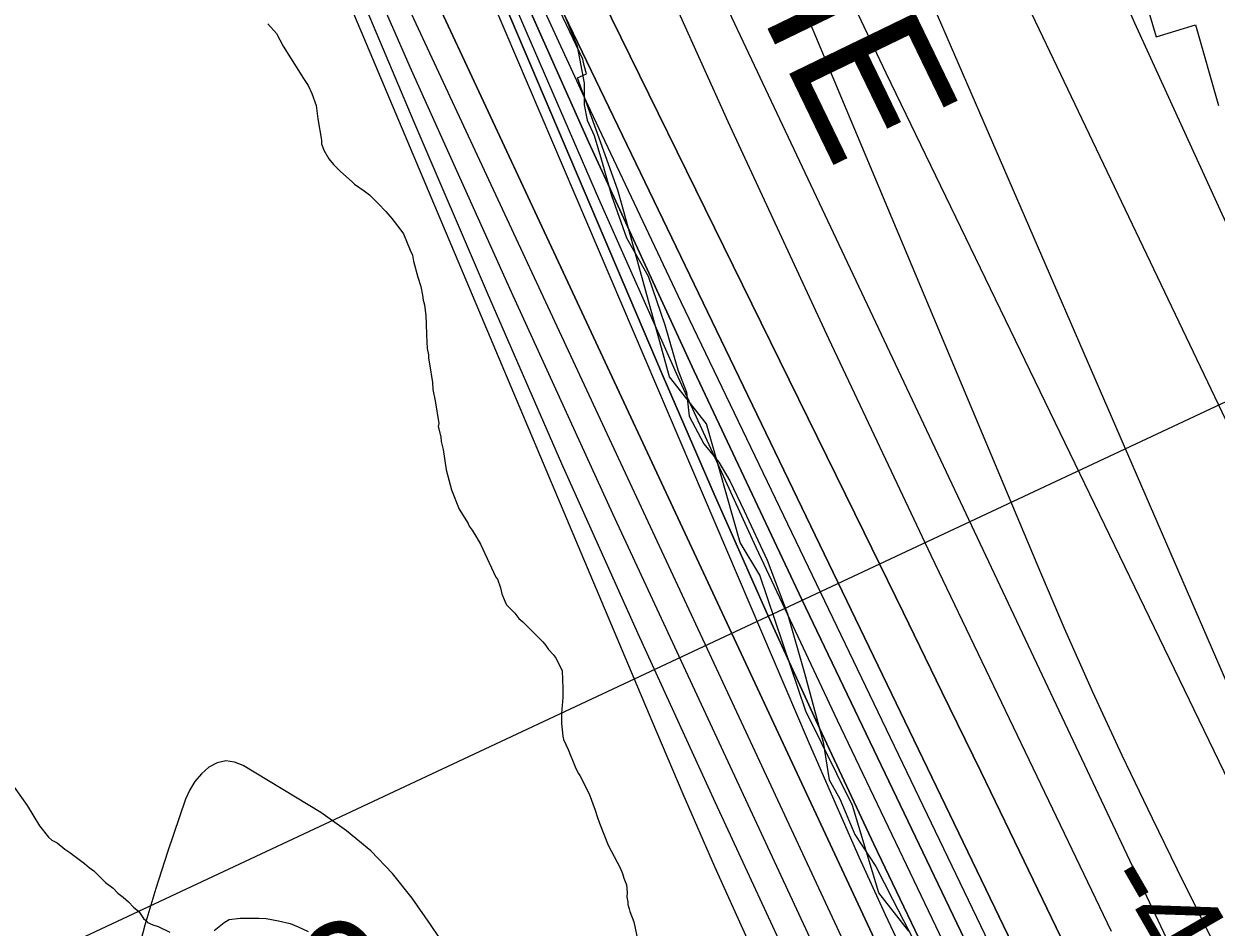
# Model space of a CAD drawing. Extents: x 3172231 to 3210228, y 940198 to 965780.
# Drawn here: x 3188324 to 3189177, y 950801 to 951447 of the extents above; entities that cross this region are included whole.
import ezdxf

# ---------------------------------------------------------------- set-up
doc = ezdxf.new("R2010")
doc.units = 0
for name, color, linetype in [('V-RIVR-EDGE', 7, 'Continuous'), ('V-RIVR-RANG', 7, 'Continuous'), ('V-RIVR-RANG-IDEN', 7, 'Continuous'), ('V-RRAP-RVMT', 7, 'Continuous'), ('V-RRAP-RVMT-IDEN', 7, 'Continuous'), ('V-SITE-VEGE', 7, 'Continuous'), ('V-TOPO-DPTH', 7, 'Continuous'), ('V-TOPO-MAJR', 7, 'Continuous'), ('V-TOPO-MINR', 7, 'Continuous'), ('V-TOPO-WATR', 7, 'Continuous'), ('V-WETL-SWMP', 7, 'Continuous')]:
    doc.layers.add(name, color=color, linetype=linetype)

msp = doc.modelspace()

# ---------------------------------------------------------------- linework, layer by layer
at = {"layer": 'V-RIVR-EDGE'}
for points in [[(3188669.076, 951517.337), (3188685.089, 951491.366), (3188709.893, 951455.001), (3188719.688, 951431.12), (3188724.809, 951404.658), (3188724.77, 951389.099), (3188726.818, 951378.203), (3188731.977, 951367.299), (3188737.119, 951349.653), (3188744.317, 951324.223), (3188755.134, 951294.116), (3188770.625, 951266.591), (3188782.467, 951231.814), (3188791.723, 951199.636)], [(3188791.723, 951199.636), (3188797.906, 951183.544), (3188799.938, 951166.424), (3188810.262, 951146.691), (3188821.121, 951133.699), (3188828.867, 951120.195), (3188839.187, 951098.906), (3188855.695, 951063.599), (3188870.122, 951025.185), (3188882.464, 950982.628), (3188895.826, 950933.325), (3188899.908, 950906.347), (3188907.654, 950892.844), (3188918.482, 950867.404), (3188933.466, 950844.548), (3188945.336, 950821.18), (3188964.95, 950783.273)]]:
    msp.add_lwpolyline(points, dxfattribs=at)
at = {"layer": 'V-RIVR-RANG'}
msp.add_line((3188285.159, 950755.845), (3189462.372, 951307.359), dxfattribs=at)
at = {"layer": 'V-RRAP-RVMT'}
for p, q in [((3188723.756, 951421.705), (3188695.211, 951482.359)), ((3189128.584, 951455.485), (3189133.817, 951437.693)), ((3189133.817, 951437.693), (3189161.987, 951446.308)), ((3189161.987, 951446.308), (3189178.579, 951388.622)), ((3188724.855, 951417.206), (3188723.756, 951421.705)), ((3188726.469, 951411.245), (3188724.855, 951417.206)), ((3188719.895, 951408.539), (3188726.469, 951411.245)), ((3188748.957, 951328.198), (3188719.895, 951408.539)), ((3188751.981, 951317.03), (3188748.957, 951328.198)), ((3188785.916, 951194.592), (3188751.981, 951317.03)), ((3188812.356, 951160.942), (3188785.916, 951194.592)), ((3188836.263, 951076.055), (3188812.356, 951160.942)), ((3188850.319, 951052.698), (3188836.263, 951076.055)), ((3188883.329, 950955.476), (3188850.319, 951052.698)), ((3188916.791, 950888.124), (3188883.329, 950955.476)), ((3188935.601, 950825.547), (3188916.791, 950888.124)), ((3188956.97, 950798.104), (3188935.601, 950825.547))]:
    msp.add_line(p, q, dxfattribs=at)
at = {"layer": 'V-SITE-VEGE'}
for p, q in [((3188498.482, 951447.035), (3188504.759, 951440.054)), ((3188504.759, 951440.054), (3188509.398, 951430.987)), ((3188509.398, 951430.987), (3188524.105, 951407.939)), ((3188524.105, 951407.939), (3188527.463, 951403.001)), ((3188527.463, 951403.001), (3188530.003, 951397.228)), ((3188530.003, 951397.228), (3188532.983, 951388.561)), ((3188532.983, 951388.561), (3188534.312, 951379.05)), ((3188534.312, 951379.05), (3188536.939, 951363.753)), ((3188536.939, 951363.753), (3188536.962, 951361.269)), ((3188536.962, 951361.269), (3188538.662, 951356.733)), ((3188538.662, 951356.733), (3188542.033, 951350.552)), ((3188542.033, 951350.552), (3188545.383, 951346.444)), ((3188545.383, 951346.444), (3188550.397, 951341.52)), ((3188550.397, 951341.52), (3188558.747, 951334.145)), ((3188558.747, 951334.145), (3188560.42, 951332.505)), ((3188560.42, 951332.505), (3188567.506, 951327.602)), ((3188567.506, 951327.602), (3188571.258, 951324.741)), ((3188571.258, 951324.741), (3188577.523, 951318.587)), ((3188577.523, 951318.587), (3188582.962, 951312.84)), ((3188582.962, 951312.84), (3188587.148, 951307.913)), ((3188587.148, 951307.913), (3188593.014, 951300.513)), ((3188593.014, 951300.513), (3188595.533, 951296.81)), ((3188595.533, 951296.81), (3188600.194, 951285.262)), ((3188600.194, 951285.262), (3188601.886, 951281.551)), ((3188601.886, 951281.551), (3188602.754, 951277.418)), ((3188602.754, 951277.418), (3188605.758, 951265.853)), ((3188605.758, 951265.853), (3188607.89, 951259.248)), ((3188607.89, 951259.248), (3188609.191, 951253.049)), ((3188609.191, 951253.049), (3188609.639, 951249.325)), ((3188609.639, 951249.325), (3188610.5, 951246.022)), ((3188610.5, 951246.022), (3188611.399, 951238.164)), ((3188611.399, 951238.164), (3188611.866, 951232.784)), ((3188611.866, 951232.784), (3188611.941, 951224.504)), ((3188611.941, 951224.504), (3188612.445, 951214.985)), ((3188612.445, 951214.985), (3188613.316, 951210.438)), ((3188613.316, 951210.438), (3188613.34, 951207.956)), ((3188613.34, 951207.956), (3188614.206, 951203.823)), ((3188614.206, 951203.823), (3188616.4, 951190.595)), ((3188616.4, 951190.595), (3188616.447, 951185.624)), ((3188616.447, 951185.624), (3188618.18, 951177.361)), ((3188618.18, 951177.361), (3188620.813, 951161.237)), ((3188620.813, 951161.237), (3188620.42, 951159.16)), ((3188620.42, 951159.16), (3188622.147, 951151.726)), ((3188622.147, 951151.726), (3188622.591, 951148.416)), ((3188622.591, 951148.416), (3188623.887, 951142.633)), ((3188623.887, 951142.633), (3188626.093, 951128.162)), ((3188626.093, 951128.162), (3188629.953, 951113.705)), ((3188629.953, 951113.705), (3188635.467, 951100.094)), ((3188635.467, 951100.094), (3188641.77, 951089.801)), ((3188641.77, 951089.801), (3188642.618, 951087.738)), ((3188642.618, 951087.738), (3188644.715, 951084.859)), ((3188644.715, 951084.859), (3188648.076, 951079.507)), ((3188648.076, 951079.507), (3188650.603, 951074.977)), ((3188650.603, 951074.977), (3188661.587, 951051.478)), ((3188661.587, 951051.478), (3188662.846, 951049.834)), ((3188662.846, 951049.834), (3188664.974, 951043.643)), ((3188664.974, 951043.643), (3188665.841, 951039.51)), ((3188665.841, 951039.51), (3188667.962, 951034.146)), ((3188667.962, 951034.146), (3188669.228, 951031.674)), ((3188669.228, 951031.674), (3188675.081, 951025.52)), ((3188675.081, 951025.52), (3188678.014, 951021.819)), ((3188678.014, 951021.819), (3188680.936, 951019.362)), ((3188680.936, 951019.362), (3188688.872, 951011.569)), ((3188688.872, 951011.569), (3188695.147, 951005.003)), ((3188695.147, 951005.003), (3188697.241, 951002.537)), ((3188697.241, 951002.537), (3188699.338, 950999.66)), ((3188699.338, 950999.66), (3188702.684, 950995.963)), ((3188702.684, 950995.963), (3188704.781, 950993.086)), ((3188704.781, 950993.086), (3188709.004, 950984.431)), ((3188709.004, 950984.431), (3188709.535, 950972.014)), ((3188709.535, 950972.014), (3188709.596, 950965.387)), ((3188709.596, 950965.387), (3188708.462, 950953.785)), ((3188708.462, 950953.785), (3188708.527, 950946.746)), ((3188708.527, 950946.746), (3188709.44, 950937.646)), ((3188709.44, 950937.646), (3188709.879, 950935.164)), ((3188709.879, 950935.164), (3188713.256, 950928.158)), ((3188713.256, 950928.158), (3188718.339, 950915.784)), ((3188718.339, 950915.784), (3188720.453, 950911.25)), ((3188720.453, 950911.25), (3188721.71, 950909.603)), ((3188721.71, 950909.603), (3188728.458, 950896.418)), ((3188728.458, 950896.418), (3188732.708, 950884.863)), ((3188732.708, 950884.863), (3188733.994, 950880.321)), ((3188733.994, 950880.321), (3188735.694, 950875.369)), ((3188735.694, 950875.369), (3188742.051, 950859.693)), ((3188742.051, 950859.693), (3188750.484, 950843.625)), ((3188750.484, 950843.625), (3188752.176, 950839.498)), ((3188752.176, 950839.498), (3188753.036, 950836.195)), ((3188753.036, 950836.195), (3188755.152, 950831.247)), ((3188755.152, 950831.247), (3188755.617, 950825.869)), ((3188755.617, 950825.869), (3188755.234, 950822.553)), ((3188755.234, 950822.553), (3188756.094, 950819.247)), ((3188756.094, 950819.247), (3188756.112, 950817.177)), ((3188756.112, 950817.177), (3188756.966, 950814.285)), ((3188756.966, 950814.285), (3188757.401, 950812.221)), ((3188757.401, 950812.221), (3188760.368, 950804.795)), ((3188760.368, 950804.795), (3188763.839, 950787.852))]:
    msp.add_line(p, q, dxfattribs=at)
at = {"layer": 'V-TOPO-DPTH'}
for points in [[(3188337.047, 954374.873), (3188341.984, 953412.468), (3188342.265, 953394.002), (3188342.794, 953375.545), (3188343.695, 953357.104), (3188344.843, 953338.671), (3188359.117, 953141.606), (3188369.175, 953024.836), (3188381.345, 952908.315), (3188396.684, 952792.17), (3188414.134, 952676.273), (3188503.048, 952135.843), (3188506.512, 952118.781), (3188510.802, 952101.963), (3188516.329, 952085.51), (3188522.681, 952069.3), (3188687.865, 951690.045), (3188757.109, 951533.399), (3188827.484, 951377.271), (3188899.555, 951221.918), (3188972.756, 951067.083), (3189101.643, 950798.26)], [(3188337.047, 954374.873), (3188341.984, 953412.468), (3188342.265, 953394.002), (3188342.794, 953375.545), (3188343.695, 953357.104), (3188344.843, 953338.671), (3188359.117, 953141.606), (3188369.175, 953024.836), (3188381.345, 952908.315), (3188396.684, 952792.17), (3188414.134, 952676.273), (3188503.048, 952135.843), (3188506.512, 952118.781), (3188510.802, 952101.963), (3188516.329, 952085.51), (3188522.681, 952069.3), (3188687.865, 951690.045), (3188757.109, 951533.399), (3188827.484, 951377.271), (3188899.555, 951221.918), (3188972.756, 951067.083), (3189101.643, 950798.26)], [(3188258.378, 954266.154), (3188258.648, 954168.026), (3188261.902, 953387.542), (3188262.066, 953378.887), (3188262.4, 953370.241), (3188262.99, 953361.609), (3188263.75, 953352.986), (3188318.373, 952822.81), (3188332.487, 952698.603), (3188348.33, 952574.637), (3188366.769, 952451.029), (3188386.937, 952327.661), (3188427.069, 952097.365), (3188428.744, 952089.406), (3188430.779, 952081.554), (3188433.355, 952073.862), (3188436.291, 952066.277), (3188516.098, 951879.701), (3188559.885, 951779.215), (3188604.571, 951679.138), (3188650.604, 951579.673), (3188697.535, 951480.617), (3189056.796, 950735.385)], [(3189056.796, 950735.385), (3188697.535, 951480.617), (3188650.604, 951579.673), (3188604.571, 951679.138), (3188559.885, 951779.215), (3188516.098, 951879.701), (3188436.291, 952066.277), (3188433.355, 952073.862), (3188430.779, 952081.554), (3188428.744, 952089.406), (3188427.069, 952097.365), (3188386.937, 952327.661), (3188366.769, 952451.029), (3188348.33, 952574.637), (3188332.487, 952698.603), (3188318.373, 952822.81), (3188263.75, 953352.986), (3188262.99, 953361.609), (3188262.4, 953370.241), (3188262.066, 953378.887), (3188261.902, 953387.542), (3188258.648, 954168.026), (3188258.378, 954266.154)], [(3188984.292, 950681.125), (3188411.405, 951908.58), (3188399.908, 951933.566), (3188388.593, 951958.633), (3188377.551, 951983.822), (3188366.691, 952009.091), (3188346.666, 952056.391), (3188345.432, 952059.807), (3188344.964, 952061.561), (3188344.571, 952063.337), (3188327.499, 952154.292), (3188318.951, 952201.616), (3188310.836, 952249.01), (3188303.37, 952296.512), (3188296.336, 952344.084), (3188156.524, 953336.521), (3188154.947, 953349.782), (3188153.755, 953363.07), (3188153.139, 953376.397), (3188152.906, 953389.75), (3188156.484, 954231.344)], [(3188980.261, 950759.257), (3188932.04, 950860.473), (3188893.127, 950943.501), (3188854.921, 951026.849), (3188817.776, 951110.674), (3188781.337, 951194.817), (3188422.41, 952038.28), (3188415.132, 952057.012), (3188408.667, 952075.993), (3188403.418, 952095.346), (3188398.982, 952114.947), (3188257.474, 952847.576)], [(3188257.474, 952847.576), (3188398.982, 952114.947), (3188403.418, 952095.346), (3188408.667, 952075.993), (3188415.132, 952057.012), (3188422.41, 952038.28), (3188781.337, 951194.817), (3188817.776, 951110.674), (3188854.921, 951026.849), (3188893.127, 950943.501), (3188932.04, 950860.473), (3188980.261, 950759.257)], [(3189018.465, 950747.291), (3188880.407, 951035.331), (3188803.43, 951198.67), (3188727.889, 951362.659), (3188654.503, 951527.624), (3188582.554, 951693.24), (3188429.361, 952052.283), (3188424.273, 952065.444), (3188419.803, 952078.789), (3188416.259, 952092.409), (3188413.333, 952106.213), (3188290.956, 952800.338)], [(3188290.956, 952800.338), (3188413.333, 952106.213), (3188416.259, 952092.409), (3188419.803, 952078.789), (3188424.273, 952065.444), (3188429.361, 952052.283), (3188582.554, 951693.24), (3188654.503, 951527.624), (3188727.889, 951362.659), (3188803.43, 951198.67), (3188880.407, 951035.331), (3189018.465, 950747.291)], [(3188737.62, 951464.919), (3188925.02, 951083.212), (3188952.901, 951026.285), (3188980.71, 950969.324), (3189008.412, 950912.31), (3189036.041, 950855.261), (3189081.915, 950760.312)], [(3189081.915, 950760.312), (3189036.041, 950855.261), (3189008.412, 950912.31), (3188980.71, 950969.324), (3188952.901, 951026.285), (3188925.02, 951083.212), (3188737.62, 951464.919)]]:
    msp.add_lwpolyline(points, dxfattribs=at)
at = {"layer": 'V-TOPO-MAJR'}
for points in [[(3188208.258, 952552.325), (3188310.743, 952084.134), (3188314.605, 952068.564), (3188319.029, 952053.172), (3188324.296, 952038.048), (3188330.125, 952023.102), (3188602.925, 951376.941), (3188655.34, 951254.585), (3188708.607, 951132.607), (3188763.153, 951011.195), (3188818.55, 950890.161), (3188903.701, 950706.673)], [(3189145.394, 950784.739), (3188703.306, 951720.929), (3188673.548, 951784.789), (3188644.227, 951848.848), (3188615.562, 951913.202), (3188587.334, 951977.754), (3188536.056, 952096.671), (3188533.995, 952101.971), (3188532.194, 952107.349), (3188530.786, 952112.842), (3188529.64, 952118.413), (3188507.219, 952251.537), (3188495.531, 952323.797), (3188484.471, 952396.149), (3188474.352, 952468.639), (3188464.86, 952541.22)]]:
    msp.add_lwpolyline(points, dxfattribs=at)
at = {"layer": 'V-TOPO-MINR'}
for points in [[(3188146.903, 954685.443), (3188141.912, 953400.073), (3188142.141, 953381.189), (3188142.772, 953362.325), (3188144.007, 953343.491), (3188145.645, 953324.677), (3188172.931, 953060.298), (3188190.39, 952909.582), (3188210.348, 952759.229), (3188234.053, 952609.422), (3188260.257, 952459.978), (3188333.603, 952070.332), (3188335.022, 952063.931), (3188336.71, 952057.612), (3188338.8, 952051.414), (3188341.158, 952045.297), (3188414.053, 951872.956), (3188453.554, 951780.948), (3188493.71, 951689.231), (3188534.849, 951597.951), (3188576.643, 951506.963), (3188957.402, 950689.628)], [(3188243.426, 954568.784), (3188250.492, 953398.129), (3188250.751, 953383.808), (3188251.242, 953369.498), (3188252.079, 953355.204), (3188253.146, 953340.921), (3188276.553, 953071.632), (3188291.428, 952922.965), (3188308.874, 952774.634), (3188330.175, 952626.808), (3188354.047, 952479.318), (3188420.208, 952101.79), (3188422.505, 952090.908), (3188425.293, 952080.172), (3188428.816, 952069.654), (3188432.829, 952059.281), (3188543.286, 951800.73), (3188603.818, 951661.609), (3188665.575, 951523.044), (3188729.171, 951385.313), (3188793.992, 951248.138), (3189037.616, 950741.331)], [(3188054.071, 954377.349), (3188043.294, 953392.623), (3188043.583, 953374.218), (3188044.521, 953355.862), (3188046.433, 953337.583), (3188048.995, 953319.354), (3188181.116, 952531.99), (3188196.565, 952450.339), (3188214.245, 952369.224), (3188235.273, 952288.91), (3188258.532, 952209.132), (3188295.924, 952090.122), (3188302.445, 952070.354), (3188309.336, 952050.721), (3188316.782, 952031.293), (3188324.599, 952012), (3188773.125, 950948.599), (3188795.434, 950896.464), (3188818.102, 950844.487), (3188841.309, 950792.749)], [(3188337.047, 954374.873), (3188341.984, 953412.468), (3188342.265, 953394.002), (3188342.794, 953375.545), (3188343.695, 953357.104), (3188344.843, 953338.671), (3188359.117, 953141.606), (3188369.175, 953024.836), (3188381.345, 952908.315), (3188396.684, 952792.17), (3188414.134, 952676.273), (3188503.048, 952135.843), (3188506.512, 952118.781), (3188510.802, 952101.963), (3188516.329, 952085.51), (3188522.681, 952069.3), (3188687.865, 951690.045), (3188757.109, 951533.399), (3188827.484, 951377.271), (3188899.555, 951221.918), (3188972.756, 951067.083), (3189101.643, 950798.26)], [(3188258.378, 954266.154), (3188258.648, 954168.026), (3188261.902, 953387.542), (3188262.066, 953378.887), (3188262.4, 953370.241), (3188262.99, 953361.609), (3188263.75, 953352.986), (3188318.373, 952822.81), (3188332.487, 952698.603), (3188348.33, 952574.637), (3188366.769, 952451.029), (3188386.937, 952327.661), (3188427.069, 952097.365), (3188428.744, 952089.406), (3188430.779, 952081.554), (3188433.355, 952073.862), (3188436.291, 952066.277), (3188516.098, 951879.701), (3188559.885, 951779.215), (3188604.571, 951679.138), (3188650.604, 951579.673), (3188697.535, 951480.617), (3189056.796, 950735.385)], [(3188156.484, 954231.344), (3188152.906, 953389.75), (3188153.139, 953376.397), (3188153.755, 953363.07), (3188154.947, 953349.782), (3188156.524, 953336.521), (3188296.336, 952344.084), (3188303.37, 952296.512), (3188310.836, 952249.01), (3188318.951, 952201.616), (3188327.499, 952154.292), (3188344.571, 952063.337), (3188344.964, 952061.561), (3188345.432, 952059.807), (3188346.666, 952056.391), (3188366.691, 952009.091), (3188377.551, 951983.822), (3188388.593, 951958.633), (3188399.908, 951933.566), (3188411.405, 951908.58), (3188984.292, 950681.125)], [(3188097.274, 953270.829), (3188322.624, 952077.325), (3188325.074, 952066.301), (3188327.984, 952055.415), (3188331.584, 952044.738), (3188335.644, 952034.201), (3188462.494, 951734.02), (3188531.174, 951573.872), (3188600.983, 951414.224), (3188672.483, 951255.328), (3188745.111, 951096.931), (3188930.535, 950698.144)], [(3188222.327, 953148.242), (3188406.443, 952110.633), (3188410.003, 952093.908), (3188414.307, 952077.405), (3188419.726, 952061.233), (3188425.888, 952045.283), (3188680.559, 951447.62), (3188734.985, 951322.143), (3188790.482, 951197.15), (3188847.586, 951072.884), (3188905.762, 950949.101), (3188999.346, 950753.267)], [(3188516.149, 953145.913), (3188724.403, 952166.755), (3188725.604, 952161.801), (3188726.987, 952156.905), (3188728.644, 952152.094), (3188730.483, 952147.341), (3188789.191, 952007.51), (3188821.056, 951933.124), (3188853.633, 951859.057), (3188887.277, 951785.468), (3188921.632, 951712.199), (3189316.766, 950885.109), (3189319.525, 950879.638), (3189322.435, 950874.252), (3189325.572, 950868.996), (3189328.861, 950863.825), (3189485.415, 950628.904)], [(3188435.252, 953001.643), (3188595.031, 952162.939), (3188599.211, 952144.215), (3188604.156, 952125.722), (3188610.249, 952107.575), (3188617.108, 952089.658), (3189048.446, 951060.835), (3189068.155, 951014.96), (3189088.396, 950969.326), (3189109.435, 950924.055), (3189131.006, 950879.026), (3189148.963, 950842.368), (3189162.036, 950815.889), (3189175.217, 950789.465)], [(3188290.956, 952800.338), (3188413.333, 952106.213), (3188416.259, 952092.409), (3188419.803, 952078.789), (3188424.273, 952065.444), (3188429.361, 952052.283), (3188582.554, 951693.24), (3188654.503, 951527.624), (3188727.889, 951362.659), (3188803.43, 951198.67), (3188880.407, 951035.331), (3189018.465, 950747.291)], [(3188539.568, 952600.905), (3188566.203, 952445.702), (3188621.023, 952146.492), (3188622.724, 952138.651), (3188624.757, 952130.909), (3188627.286, 952123.315), (3188630.147, 952115.82), (3188725.184, 951889.166), (3188776.777, 951768.852), (3188829.653, 951649.118), (3188884.454, 951530.252), (3188940.537, 951411.965), (3189217.921, 950838.917), (3189222.671, 950829.228), (3189227.486, 950819.571), (3189232.397, 950809.962), (3189738.345, 949709.462)], [(3188577.933, 952588.567), (3188590.414, 952513.676), (3188604.501, 952439.116), (3188620.995, 952365.051), (3188639.095, 952291.316), (3188662.311, 952202.947), (3188670.665, 952173.872), (3188679.889, 952145.098), (3188690.418, 952116.775), (3188701.817, 952088.754), (3189226.982, 950877.894), (3189230.443, 950870.148), (3189234.015, 950862.455), (3189237.754, 950854.842), (3189241.604, 950847.282), (3189245.618, 950839.807), (3189249.737, 950832.393), (3189254.016, 950825.07), (3189258.401, 950817.807), (3189263.449, 950809.645), (3189270.464, 950798.363)], [(3189477.419, 950690.1), (3189396.636, 950856.006), (3189385.077, 950879.834), (3189373.566, 950903.686), (3189362.126, 950927.571), (3189350.734, 950951.48), (3189244.658, 951174.949), (3189181.107, 951310.988), (3189118.679, 951447.533), (3189057.937, 951584.836), (3188998.319, 951722.645), (3188816.545, 952150.019), (3188811.417, 952163.55), (3188807.026, 952177.285), (3188803.74, 952191.325), (3188801.191, 952205.569), (3188777.078, 952380.237), (3188764.229, 952482.087), (3188752.974, 952584.095)], [(3188283.783, 952541.571), (3188297.111, 952462.252), (3188312.698, 952383.43), (3188331.671, 952305.355), (3188352.902, 952227.777), (3188384.978, 952119.786), (3188392.264, 952096.719), (3188400.071, 952073.84), (3188408.661, 952051.244), (3188417.772, 952028.835), (3188884.99, 950934.173), (3188902.994, 950892.681), (3188921.329, 950851.338), (3188940.158, 950810.217), (3188959.316, 950769.246)], [(3188737.62, 951464.919), (3188925.02, 951083.212), (3188952.901, 951026.285), (3188980.71, 950969.324), (3189008.412, 950912.31), (3189036.041, 950855.261), (3189081.915, 950760.312)], [(3188627.805, 950784.032), (3188614.922, 950802.956), (3188601.85, 950821.753), (3188587.661, 950839.41), (3188572.216, 950855.724), (3188554.888, 950870.022), (3188536.304, 950882.975), (3188480.837, 950916.751), (3188474.578, 950919.085), (3188468.393, 950919.912), (3188462.32, 950918.478), (3188456.321, 950915.538), (3188450.954, 950910.671), (3188446.275, 950905.305), (3188442.629, 950899.19), (3188439.671, 950892.576), (3188426.744, 950854.81), (3188418.334, 950828.783), (3188410.53, 950802.587), (3188403.635, 950776.137)]]:
    msp.add_lwpolyline(points, dxfattribs=at)
at = {"layer": 'V-TOPO-WATR'}
msp.add_lwpolyline([(3188257.474, 952847.576), (3188398.982, 952114.947), (3188403.418, 952095.346), (3188408.667, 952075.993), (3188415.132, 952057.012), (3188422.41, 952038.28), (3188781.337, 951194.817), (3188817.776, 951110.674), (3188854.921, 951026.849), (3188893.127, 950943.501), (3188932.04, 950860.473), (3188980.261, 950759.257)], dxfattribs=at)
at = {"layer": 'V-WETL-SWMP'}
for points in [[(3188314.277, 950905.342), (3188326.446, 950888.065), (3188331.074, 950880.241), (3188335.276, 950873.656), (3188341.564, 950865.433), (3188344.067, 950863.387), (3188347.813, 950861.351), (3188353.238, 950856.847), (3188356.987, 950854.398), (3188367.411, 950846.628), (3188370.75, 950843.761), (3188374.086, 950841.308), (3188382.443, 950833.105), (3188387.864, 950829.015), (3188391.211, 950825.32), (3188394.964, 950822.456), (3188398.722, 950819.179), (3188402.483, 950815.488), (3188406.24, 950812.21), (3188409.598, 950807.273), (3188412.102, 950805.226), (3188412.523, 950804.402), (3188416.265, 950802.781), (3188420.003, 950801.573)], [(3188420.003, 950801.573), (3188428.322, 950797.51)], [(3188460.194, 950798.636), (3188467.178, 950804.498), (3188470.885, 950806.603), (3188478.743, 950807.505), (3188491.992, 950807.628), (3188497.378, 950807.265), (3188506.088, 950805.69), (3188514.388, 950803.697), (3188520.207, 950801.267), (3188527.277, 950798.021)]]:
    msp.add_lwpolyline(points, dxfattribs=at)

# ---------------------------------------------------------------- texts
at = {"layer": 'V-RIVR-RANG'}
msp.add_text('-42', height=67, rotation=300.074167, dxfattribs=at).set_placement((3189089.797, 950833.654))
at = {"layer": 'V-RIVR-RANG-IDEN'}
msp.add_text('U-20', height=83, rotation=24.319915, dxfattribs=at).set_placement((3188382.969, 950640.063))
at = {"layer": 'V-RRAP-RVMT-IDEN'}
msp.add_text('COOCHIE', height=99.9998, rotation=295.851166, dxfattribs=at).set_placement((3188633.476, 951902.572))

doc.saveas('drawing.dxf')
